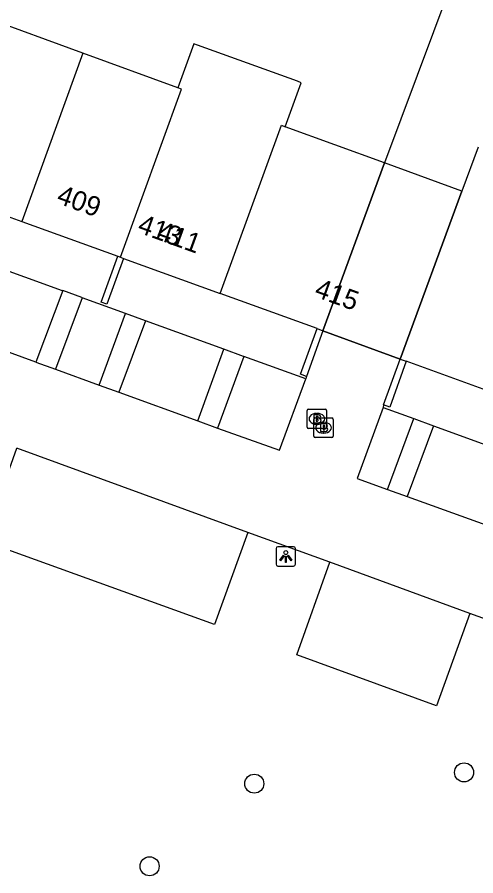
# Model space of a CAD drawing. Extents: x 155275 to 156263, y 382654 to 383635.
# Drawn here: x 155880.78 to 155904.31, y 383418.53 to 383462.62 of the extents above; entities that cross this region are included whole.
import ezdxf

# ---------------------------------------------------------------- set-up
doc = ezdxf.new("R2010")
doc.units = 0
for name, color, linetype in [('IMGEO_Boom', 7, 'Continuous'), ('IMGEO_Brandkraan', 7, 'Continuous'), ('IMGEO_Groenvoorziening', 7, 'Continuous'), ('IMGEO_Lichtpunt', 7, 'Continuous'), ('IMGEO_Muur', 7, 'Continuous'), ('IMGEO_Pand', 7, 'Continuous'), ('IMGEO_Pand_nummerreeks', 7, 'Continuous'), ('IMGEO_Pand_overbouw', 7, 'Continuous'), ('IMGEO_Parkeervlak_halfverhard', 7, 'Continuous'), ('IMGEO_Rijbaan_lokaal_open', 7, 'Continuous'), ('IMGEO_Voetpad_open', 7, 'Continuous')]:
    doc.layers.add(name, color=color, linetype=linetype)

msp = doc.modelspace()

# ---------------------------------------------------------------- linework, layer by layer
at = {"layer": 'IMGEO_Boom'}
for centre in [(155903.708, 383423.838), (155892.945, 383423.258), (155887.572, 383419.015)]:
    msp.add_circle(centre, 0.489, dxfattribs=at)
at = {"layer": 'IMGEO_Brandkraan'}
for p, q in [((155895.655, 383441.567), (155895.655, 383442.419)), ((155895.73, 383442.493), (155896.582, 383442.493)), ((155896.656, 383442.419), (155896.656, 383441.567)), ((155896.073, 383442.036), (155896.925, 383442.036)), ((155896.143, 383442.273), (155896.168, 383442.273)), ((155895.998, 383441.11), (155895.998, 383441.962)), ((155896.166, 383441.713), (155896.141, 383441.713)), ((155896.486, 383441.816), (155896.511, 383441.816)), ((155896.999, 383441.962), (155896.999, 383441.11)), ((155896.582, 383441.493), (155895.73, 383441.493)), ((155896.509, 383441.256), (155896.484, 383441.256)), ((155896.925, 383441.036), (155896.073, 383441.036))]:
    msp.add_line(p, q, dxfattribs=at)
for points in [[(155895.655, 383441.567), (155895.655, 383442.419)], [(155895.73, 383442.493), (155896.582, 383442.493)], [(155896.656, 383442.419), (155896.656, 383441.567)], [(155896.003, 383442.193), (155896.003, 383441.793), (155896.216, 383441.793)], [(155896.234, 383442.193), (155896.003, 383442.193)], [(155896.073, 383442.036), (155896.925, 383442.036)], [(155896.182, 383442.112), (155896.128, 383442.112), (155896.128, 383442.036)], [(155896.128, 383442.036), (155896.181, 383442.036)], [(155895.998, 383441.11), (155895.998, 383441.962)], [(155896.19, 383441.96), (155896.128, 383441.96), (155896.128, 383441.879)], [(155896.128, 383441.879), (155896.19, 383441.879)], [(155896.346, 383441.736), (155896.346, 383441.336), (155896.559, 383441.336)], [(155896.577, 383441.736), (155896.346, 383441.736)], [(155896.525, 383441.655), (155896.471, 383441.655), (155896.471, 383441.579)], [(155896.471, 383441.579), (155896.524, 383441.579)], [(155896.999, 383441.962), (155896.999, 383441.11)], [(155896.582, 383441.493), (155895.73, 383441.493)], [(155896.533, 383441.503), (155896.471, 383441.503), (155896.471, 383441.422)], [(155896.471, 383441.422), (155896.533, 383441.422)], [(155896.925, 383441.036), (155896.073, 383441.036)]]:
    msp.add_lwpolyline(points, dxfattribs=at)
for centre, radius, start, end in [((155895.732, 383442.417), 0.0765, 91.552, 178.448), ((155895.732, 383442.417), 0.0765, 91.552, 178.448), ((155896.58, 383442.417), 0.0765, 1.552, 88.448), ((155896.58, 383442.417), 0.0765, 1.552, 88.448), ((155896.075, 383441.96), 0.0765, 91.552, 178.448), ((155896.075, 383441.96), 0.0765, 91.552, 178.448), ((155896.183, 383442.074), 0.0379, 267.8285, 90.9355), ((155896.238, 383442.048), 0.145, 59.4692, 91.5367), ((155896.263, 383442.095), 0.0922, 285.5137, 58.1501), ((155896.268, 383441.903), 0.105, 301.3115, 78.989), ((155896.923, 383441.96), 0.0765, 1.552, 88.448), ((155896.923, 383441.96), 0.0765, 1.552, 88.448), ((155895.732, 383441.569), 0.0765, 181.552, 268.448), ((155895.732, 383441.569), 0.0765, 181.552, 268.448), ((155896.191, 383441.919), 0.0404, 269.8759, 90.5077), ((155896.222, 383442.044), 0.251, 268.6676, 293.5347), ((155896.526, 383441.617), 0.0379, 267.8285, 90.9355), ((155896.581, 383441.591), 0.145, 59.4692, 91.5367), ((155896.58, 383441.569), 0.0765, 271.552, 358.448), ((155896.58, 383441.569), 0.0765, 271.552, 358.448), ((155896.606, 383441.638), 0.0922, 285.5137, 58.1501), ((155896.611, 383441.446), 0.105, 301.3115, 78.989), ((155896.075, 383441.112), 0.0765, 181.552, 268.448), ((155896.075, 383441.112), 0.0765, 181.552, 268.448), ((155896.534, 383441.462), 0.0404, 269.8759, 90.5077), ((155896.565, 383441.587), 0.251, 268.6676, 293.5347), ((155896.923, 383441.112), 0.0765, 271.552, 358.448), ((155896.923, 383441.112), 0.0765, 271.552, 358.448)]:
    msp.add_arc(centre, radius, start, end, dxfattribs=at)
for centre, major_axis, ratio, start_param, end_param in [((155896.142, 383441.993), (-0.387, 0.002), 0.722429, 4.712389, 7.853982), ((155896.167, 383441.993), (-0.39, 0.002), 0.717154, 1.570796, 4.712389), ((155896.485, 383441.536), (-0.387, 0.002), 0.722429, 4.712389, 7.853982), ((155896.51, 383441.536), (-0.39, 0.002), 0.717154, 1.570796, 4.712389)]:
    msp.add_ellipse(centre, major_axis=major_axis, ratio=ratio, start_param=start_param, end_param=end_param, dxfattribs=at)
at = {"layer": 'IMGEO_Groenvoorziening'}
for points in [[(155877.273, 383450.685), (155883.089, 383448.587), (155883.117, 383448.577)], [(155886.336, 383447.396), (155884.112, 383448.209)], [(155891.387, 383445.565), (155887.356, 383447.027)], [(155895.59, 383444.044), (155892.412, 383445.192)], [(155899.561, 383442.581), (155901.128, 383442.011)], [(155902.15, 383441.639), (155908.076, 383439.482)]]:
    msp.add_lwpolyline(points, dxfattribs=at)
at = {"layer": 'IMGEO_Lichtpunt'}
for p, q in [((155894.964, 383435.423), (155894.156, 383435.423)), ((155894.964, 383435.423), (155894.156, 383435.423)), ((155894.062, 383435.328), (155894.062, 383434.521)), ((155894.062, 383435.328), (155894.062, 383434.521)), ((155895.058, 383434.521), (155895.058, 383435.328)), ((155895.058, 383434.521), (155895.058, 383435.328)), ((155894.156, 383434.427), (155894.964, 383434.427)), ((155894.156, 383434.427), (155894.964, 383434.427))]:
    msp.add_line(p, q, dxfattribs=at)
for points in [[(155894.436, 383434.992), (155894.475, 383434.964), (155894.287, 383434.702), (155894.249, 383434.729), (155894.436, 383434.992)], [(155894.538, 383434.944), (155894.585, 383434.944), (155894.585, 383434.622), (155894.538, 383434.622), (155894.538, 383434.944)], [(155894.648, 383434.964), (155894.686, 383434.991), (155894.873, 383434.729), (155894.834, 383434.701), (155894.648, 383434.964)]]:
    msp.add_lwpolyline(points, dxfattribs=at)
msp.add_circle((155894.561, 383435.126), 0.0994, dxfattribs=at)
for centre, start, end in [((155894.156, 383435.328), 90, 180), ((155894.156, 383435.328), 90, 180), ((155894.964, 383435.328), 0, 90), ((155894.964, 383435.328), 0, 90), ((155894.156, 383434.521), 180, 270), ((155894.156, 383434.521), 180, 270), ((155894.964, 383434.521), 270, 0), ((155894.964, 383434.521), 270, 360)]:
    msp.add_arc(centre, 0.0946, start, end, dxfattribs=at)
at = {"layer": 'IMGEO_Muur'}
for points in [[(155886.234, 383450.233), (155885.381, 383447.879), (155885.08, 383447.988), (155885.933, 383450.342)], [(155895.619, 383444.171), (155895.318, 383444.28), (155896.165, 383446.628)], [(155896.465, 383446.519), (155895.619, 383444.171)], [(155899.578, 383442.711), (155900.438, 383445.057)], [(155900.746, 383444.945), (155899.903, 383442.592), (155899.578, 383442.711)]]:
    msp.add_lwpolyline(points, dxfattribs=at)
at = {"layer": 'IMGEO_Pand'}
for points in [[(155884.15, 383460.761), (155879.076, 383462.61)], [(155894.537, 383456.99), (155895.358, 383459.251), (155895.154, 383459.325), (155890.029, 383461.182), (155889.849, 383461.247), (155889.018, 383458.988)], [(155884.15, 383460.761), (155881.015, 383452.128)], [(155889.018, 383458.988), (155884.15, 383460.761)], [(155886.084, 383450.288), (155889.209, 383458.918), (155889.018, 383458.988)], [(155891.2, 383448.431), (155894.333, 383457.064), (155894.537, 383456.99)], [(155899.623, 383455.133), (155894.537, 383456.99)], [(155904.431, 383455.947), (155903.6, 383453.681), (155900.438, 383445.057)], [(155896.465, 383446.519), (155899.623, 383455.133)], [(155876.097, 383453.913), (155881.015, 383452.128)], [(155881.015, 383452.128), (155885.933, 383450.342)], [(155885.933, 383450.342), (155886.084, 383450.288)], [(155886.084, 383450.288), (155886.234, 383450.233)], [(155886.234, 383450.233), (155891.2, 383448.431)], [(155896.165, 383446.628), (155891.2, 383448.431)], [(155896.165, 383446.628), (155896.465, 383446.519)], [(155900.438, 383445.057), (155900.746, 383444.945)], [(155905.822, 383443.103), (155900.746, 383444.945)]]:
    msp.add_lwpolyline(points, dxfattribs=at)
at = {"layer": 'IMGEO_Pand_overbouw'}
msp.add_lwpolyline([(155903.6, 383453.681), (155899.623, 383455.133), (155896.465, 383446.519), (155900.438, 383445.057)], close=True, dxfattribs=at)
at = {"layer": 'IMGEO_Parkeervlak_halfverhard'}
for points in [[(155892.614, 383436.152), (155890.894, 383431.425), (155879.048, 383435.702), (155880.759, 383440.484)], [(155904.001, 383432), (155902.298, 383427.261), (155895.131, 383429.874), (155896.829, 383434.627)]]:
    msp.add_lwpolyline(points, dxfattribs=at)
at = {"layer": 'IMGEO_Rijbaan_lokaal_open'}
for points in [[(155902.985, 383464.117), (155899.623, 383455.133)], [(155881.729, 383444.908), (155875.968, 383447)], [(155900.438, 383445.057), (155896.465, 383446.519)], [(155881.729, 383444.908), (155882.743, 383444.54)], [(155882.743, 383444.54), (155884.984, 383443.726)], [(155891.062, 383441.518), (155891.588, 383441.327), (155894.233, 383440.384), (155895.59, 383444.044)], [(155895.619, 383444.171), (155895.59, 383444.044)], [(155884.984, 383443.726), (155885.984, 383443.363)], [(155885.984, 383443.363), (155890.051, 383441.885)], [(155899.561, 383442.581), (155898.229, 383438.921), (155899.778, 383438.363)], [(155899.578, 383442.711), (155899.561, 383442.581)], [(155890.051, 383441.885), (155891.062, 383441.518)], [(155892.614, 383436.152), (155880.759, 383440.484)], [(155899.778, 383438.363), (155900.785, 383438)], [(155900.785, 383438), (155906.72, 383435.86)], [(155896.829, 383434.627), (155892.614, 383436.152)], [(155904.001, 383432), (155896.829, 383434.627)], [(155906.955, 383430.938), (155904.001, 383432)]]:
    msp.add_lwpolyline(points, dxfattribs=at)
at = {"layer": 'IMGEO_Voetpad_open'}
for points in [[(155883.117, 383448.577), (155881.729, 383444.908)], [(155884.112, 383448.209), (155882.743, 383444.54)], [(155884.112, 383448.209), (155884.088, 383448.218), (155883.117, 383448.577)], [(155884.984, 383443.726), (155886.336, 383447.396)], [(155887.356, 383447.027), (155886.336, 383447.396)], [(155887.356, 383447.027), (155885.984, 383443.363)], [(155890.051, 383441.885), (155891.387, 383445.565)], [(155892.412, 383445.192), (155892.388, 383445.2), (155891.387, 383445.565)], [(155892.412, 383445.192), (155891.062, 383441.518)], [(155899.778, 383438.363), (155901.128, 383442.011)], [(155901.128, 383442.011), (155902.15, 383441.639)], [(155902.15, 383441.639), (155900.785, 383438)]]:
    msp.add_lwpolyline(points, dxfattribs=at)

# ---------------------------------------------------------------- texts
at = {"layer": 'IMGEO_Pand_nummerreeks'}
for s, rotation, p in [('409', 340.0439, (155882.745, 383453.095)), ('413                    415', 340.0439, (155886.897, 383451.589)), ('411', 340.0496, (155887.879, 383451.232))]:
    msp.add_text(s, height=1, rotation=rotation, dxfattribs=at).set_placement(p)

doc.saveas('drawing.dxf')
